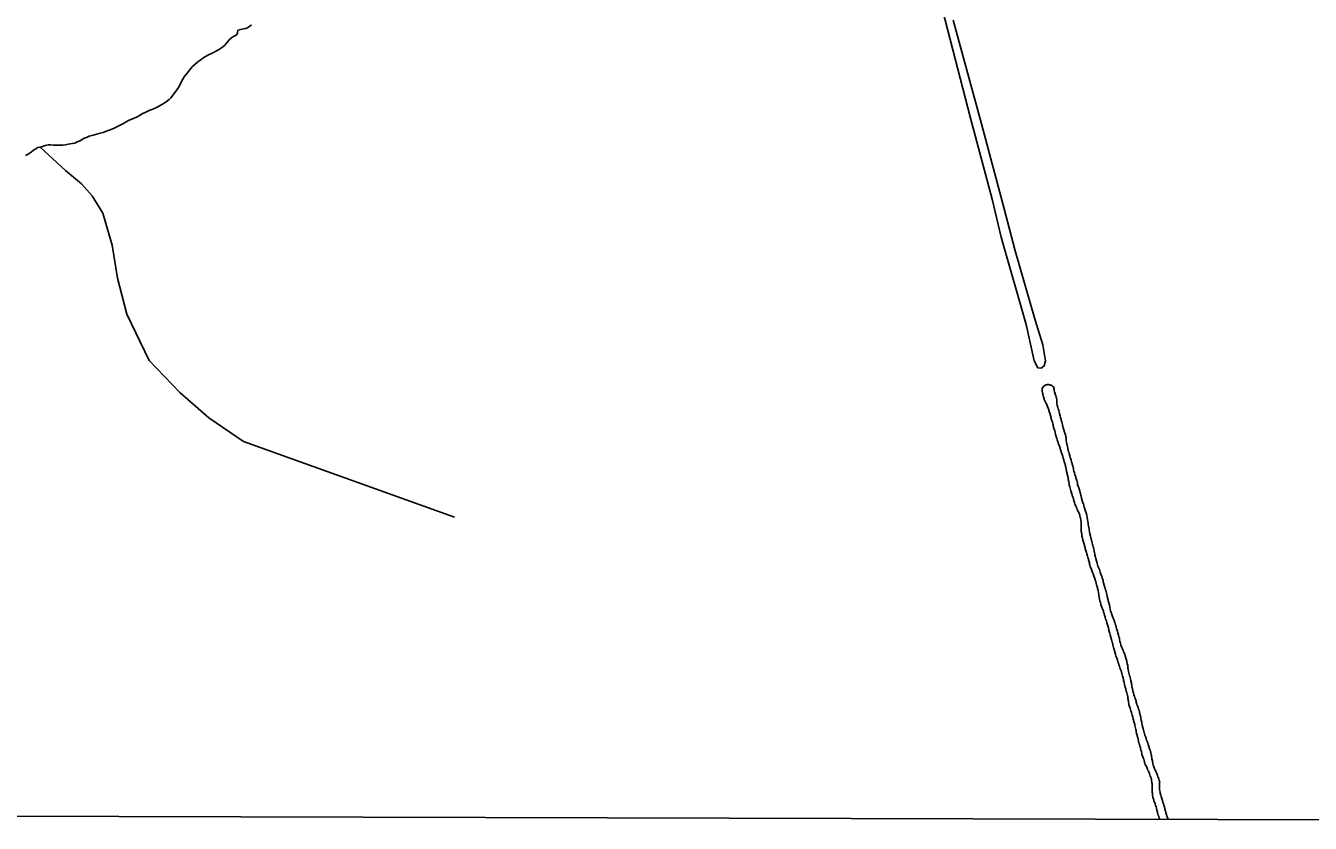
# Model space of a CAD drawing. Extents: x 3161514 to 3199414, y 831166 to 856601.
# Drawn here: x 3193739 to 3195450, y 836546 to 837608 of the extents above; entities that cross this region are included whole.
import ezdxf

# ---------------------------------------------------------------- set-up
doc = ezdxf.new("R2010")
doc.units = 0
doc.layers.add('V-GRID-FRAM', color=7, linetype='Continuous')
doc.layers.add('V-TOPO-SHOR', color=7, linetype='Continuous')

msp = doc.modelspace()

# ---------------------------------------------------------------- linework, layer by layer
at = {"layer": 'V-GRID-FRAM'}
msp.add_lwpolyline([(3165761, 854820), (3197144.3, 854733.3), (3197102, 836546.1), (3165702.9, 836632.9), (3165761, 854820)], dxfattribs=at)
at = {"layer": 'V-TOPO-SHOR'}
msp.add_line((3194021.4, 837598.7), (3194021.6, 837601.7), dxfattribs=at)
for points in [[(3195081.8, 837161.5), (3195071.2, 837210.2), (3195038.2, 837326.2), (3195026.2, 837376.8), (3194997.3, 837484.6), (3194959.9, 837628.7), (3194904.4, 837828.5), (3194845.3, 838038.8), (3194787.7, 838247.9), (3194778, 838279.4), (3194773.1, 838290.4), (3194767.5, 838295.3), (3194756.1, 838300.8), (3194744.4, 838302.9), (3194717.6, 838292.3), (3194707.4, 838286.2), (3194696.1, 838283.6), (3194689, 838276.9), (3194681.6, 838271.6)], [(3194021.6, 837601.7), (3194030.9, 837603.9), (3194032.5, 837604.1), (3194033.9, 837604.7), (3194035.1, 837605.4), (3194036.2, 837606.3), (3194037.1, 837606.8), (3194039.7, 837609)], [(3195081.8, 837161.5), (3195086.8, 837152.5), (3195091.2, 837151.9), (3195095.2, 837154.9), (3195097, 837161.9), (3195093.6, 837183), (3195083.4, 837215.9), (3195056.8, 837308.2), (3195041.8, 837365.9), (3195011.8, 837477.1), (3194974, 837615.3)], [(3193926.5, 837506.4), (3193930.4, 837509.6), (3193932.7, 837511.8), (3193935.5, 837515.7), (3193940.6, 837522.2), (3193942.7, 837525.4), (3193944.3, 837528.8), (3193946.6, 837533.5), (3193948.3, 837536.5), (3193950.4, 837539.6), (3193954.1, 837544.6), (3193956.1, 837546.9), (3193958.9, 837550.5), (3193961.5, 837553.4), (3193964.7, 837556.5), (3193968.4, 837559.7), (3193970.9, 837561.5), (3193975.3, 837564.6), (3193978.7, 837566.6), (3193982.6, 837568.9), (3193986.8, 837570.6), (3193990.4, 837572.6), (3193993.2, 837574.2), (3193995.9, 837575.5), (3193998.7, 837577.3), (3194001.2, 837579.1), (3194003.8, 837581.6), (3194007, 837585.2), (3194010.2, 837588.8), (3194013.7, 837592.2), (3194016.9, 837593.7), (3194019.7, 837595.1), (3194021.3, 837598), (3194021.4, 837598.7)], [(3193739.1, 837435), (3193742.5, 837437), (3193746.4, 837439.4), (3193749.7, 837441.9), (3193752.9, 837443.9), (3193755.6, 837445.5), (3193758.6, 837446.3), (3193761.6, 837447.2), (3193765, 837448.5), (3193769.6, 837449.4), (3193772.8, 837449.3), (3193776.4, 837448.8), (3193781.4, 837448.6), (3193784.9, 837448.7), (3193788.5, 837448.9), (3193792.1, 837449.1), (3193795.8, 837450), (3193801.3, 837450.8), (3193804.5, 837451.5), (3193807.9, 837453), (3193811.6, 837454.6), (3193816.4, 837457.5), (3193820.1, 837459), (3193823.8, 837460.6), (3193829.2, 837462.1), (3193832.2, 837463), (3193838.6, 837464.7), (3193842.3, 837465.8), (3193845.5, 837466.9), (3193850.3, 837468.9), (3193854, 837470.2), (3193856.9, 837471.5), (3193859.7, 837472.9), (3193865.9, 837476), (3193869.3, 837477.8), (3193872.1, 837479.5), (3193876.9, 837482), (3193880.6, 837483.5), (3193883.6, 837484.6), (3193886.8, 837486.2), (3193891.6, 837488.6), (3193894.8, 837490.7), (3193897.6, 837492), (3193902.8, 837494.4), (3193906, 837495.8), (3193910.6, 837497.5), (3193914.5, 837499.3), (3193921.2, 837503.3), (3193926.5, 837506.4)], [(3194310.4, 836953.4), (3194029.3, 837054.2), (3193983.3, 837086), (3193944.4, 837119.6), (3193903.7, 837162), (3193873.7, 837223.9), (3193861.3, 837271.6), (3193854.2, 837315.8), (3193841.9, 837358.3), (3193827.7, 837381.3), (3193813.6, 837397.2), (3193792.4, 837414.9), (3193758.6, 837446.3)], [(3195122.1, 837027.7), (3195121.6, 837028.7), (3195121.5, 837029.8), (3195120.6, 837032), (3195120.2, 837034.2), (3195119.5, 837035.6), (3195118.9, 837037.9), (3195118.4, 837039.3), (3195117.6, 837042.2), (3195117.2, 837043.2), (3195116.7, 837044.2), (3195116.4, 837045.4), (3195116.1, 837046.6), (3195115.6, 837048.3), (3195114.5, 837051.2), (3195114.1, 837052.4), (3195113.8, 837053.4), (3195113.1, 837055.1), (3195112.8, 837056.5), (3195112.2, 837058.5), (3195111.4, 837060.9), (3195110.9, 837062.3), (3195110.5, 837063.5), (3195109.9, 837066.2), (3195109.4, 837068.4), (3195108.9, 837069.8), (3195108.6, 837070.9), (3195107.9, 837073), (3195107.8, 837074.2), (3195107.5, 837075.2), (3195107.3, 837076.6), (3195107, 837077.9), (3195106.5, 837079.5), (3195106.2, 837080.6), (3195105.2, 837083.2), (3195104.7, 837084.7), (3195104.6, 837085.7), (3195103.6, 837088.8), (3195102.8, 837092.2), (3195101.9, 837094.4), (3195101.6, 837095.6), (3195101.5, 837096.6), (3195100.6, 837098.5), (3195099.8, 837100.9), (3195099.3, 837102.1), (3195098.3, 837104.3), (3195097.5, 837105.8), (3195096.4, 837108.4), (3195095.5, 837110.1), (3195095.4, 837111.3), (3195094.9, 837112.3), (3195094.4, 837113.7), (3195093.9, 837115.7), (3195093.6, 837116.9), (3195093.6, 837118.1), (3195093.3, 837119.3), (3195092.8, 837121.2), (3195092.8, 837122.5), (3195092.8, 837123.5), (3195092.8, 837124.5), (3195092.9, 837125.6), (3195093.5, 837126.4), (3195094.4, 837127.4), (3195096.3, 837128.9), (3195097.5, 837129.6), (3195098.7, 837129.9), (3195099.9, 837130), (3195100.9, 837130), (3195102.2, 837129.8), (3195103.2, 837129.5), (3195104.8, 837129.1), (3195105.9, 837128.3), (3195106.8, 837127.6), (3195107.6, 837126.9), (3195108.1, 837125.7), (3195108.1, 837124.7), (3195108.4, 837123.7), (3195108.7, 837122.1), (3195109.1, 837120.6), (3195109.9, 837118.4), (3195110, 837117.4), (3195111, 837115.2), (3195111.5, 837113.3), (3195111.8, 837111.8), (3195112, 837110.4), (3195112.1, 837109.4), (3195112.1, 837108), (3195112.1, 837106.3), (3195112.2, 837104.6), (3195112.7, 837102.8), (3195113.4, 837099.5), (3195113.9, 837097.8), (3195114.2, 837096.8), (3195114.8, 837095.4), (3195115.2, 837093.9), (3195115.8, 837091.4), (3195116, 837090.3), (3195116.1, 837089.2), (3195116.6, 837088), (3195116.9, 837086.4), (3195117.8, 837084.2)], [(3195117.8, 837084.2), (3195118.1, 837082.7), (3195118.7, 837080.3), (3195119.4, 837078.8), (3195119.7, 837075.9), (3195120, 837074.7), (3195120.7, 837072.7), (3195121, 837071.1), (3195121.5, 837069.8), (3195122.4, 837066.7), (3195122.8, 837065.3), (3195123.6, 837063), (3195124.1, 837061.1), (3195124.4, 837059.7), (3195124.4, 837058.4), (3195124.7, 837057.2), (3195124.7, 837055.7), (3195125.2, 837053.1), (3195125.6, 837050.6), (3195126, 837049.4), (3195126.3, 837047.8), (3195126.6, 837045.3), (3195126.9, 837044.3), (3195127.4, 837042.6), (3195127.7, 837041.2), (3195128.2, 837039.9), (3195128.5, 837038.3), (3195129.3, 837035.1), (3195130.1, 837032.9), (3195130.6, 837030.8), (3195131.3, 837029.3), (3195131.8, 837027.4), (3195132.1, 837026.1), (3195132.4, 837025.1), (3195132.6, 837024), (3195133.4, 837021.8), (3195133.9, 837019.6), (3195134.2, 837018.4), (3195134.5, 837016.4), (3195134.8, 837015), (3195135.5, 837012.8), (3195136.1, 837010.6), (3195136.8, 837008.2), (3195137.3, 837007.2), (3195137.6, 837005.8), (3195138.3, 837003.6), (3195138.6, 837002.4), (3195139.5, 836999), (3195139.9, 836997.2), (3195140.7, 836994.9), (3195141.3, 836992.7), (3195141.8, 836991.4), (3195143, 836988), (3195143.3, 836985.9), (3195143.6, 836984.6), (3195144.3, 836983), (3195144.6, 836981.5), (3195145.1, 836979.5), (3195145.2, 836978.3), (3195145.5, 836977.1), (3195146.8, 836972.5), (3195147.5, 836971.5), (3195148, 836969.6), (3195148.3, 836968.6), (3195148.6, 836967), (3195149.6, 836964.7), (3195150.4, 836961.6), (3195151.1, 836959.4), (3195151.6, 836958), (3195152.2, 836955.6), (3195152.4, 836953.3), (3195153, 836950.4), (3195153.3, 836948), (3195154, 836945.4), (3195154.1, 836943.8), (3195154.4, 836941.5), (3195155, 836938), (3195155.4, 836936.1), (3195155.7, 836934.6), (3195156.3, 836931.5), (3195157.1, 836928.3), (3195157.6, 836926.2), (3195157.9, 836924.9), (3195158.2, 836922.9), (3195158.6, 836921.7), (3195159.2, 836919.1), (3195159.7, 836917.1), (3195160.2, 836915.9), (3195160.7, 836914.2), (3195161, 836912.8), (3195161.5, 836910.9), (3195161.8, 836907.9), (3195162.1, 836906.7), (3195162.6, 836904.7), (3195162.9, 836903.1), (3195163.7, 836900.4), (3195164, 836898.7), (3195165.3, 836893.8), (3195165.8, 836892.4), (3195166.3, 836890.5), (3195166.8, 836888.5)], [(3195167.1, 836856), (3195166.4, 836858.7), (3195166.1, 836860.4), (3195165.4, 836861.9), (3195164.9, 836863.6), (3195164, 836867.9), (3195163.8, 836869), (3195162.7, 836871.8), (3195162.5, 836872.8), (3195162, 836874.2), (3195161, 836876.9), (3195160.6, 836878.1), (3195160.1, 836879.1), (3195159.4, 836881.1), (3195158.4, 836883.9), (3195156.6, 836888.1), (3195156.3, 836889.5), (3195155.8, 836891.2), (3195155.5, 836892.9), (3195154.7, 836895.6), (3195154.4, 836896.8), (3195154.2, 836897.8), (3195153.7, 836899), (3195153.5, 836900), (3195152.9, 836901.7), (3195152.2, 836904.6), (3195151.8, 836906.7), (3195150.9, 836909.2), (3195150.1, 836911.3), (3195149.7, 836913.6), (3195149.2, 836915.2), (3195148.8, 836916.4), (3195148.5, 836917.6), (3195147.7, 836920.3), (3195146.7, 836923.5), (3195146.4, 836924.9), (3195146.2, 836925.9), (3195146.1, 836927.1), (3195145.6, 836928.3), (3195145.6, 836929.5), (3195145.3, 836931), (3195144.8, 836933.2), (3195144.7, 836934.4), (3195144.7, 836935.6), (3195144.7, 836936.8), (3195144.7, 836937.9), (3195144.7, 836939), (3195144.7, 836940), (3195144.6, 836941.2), (3195144.6, 836942.5), (3195144.6, 836943.5), (3195144.6, 836945.1), (3195144.5, 836946.6), (3195144.5, 836947.6), (3195144.3, 836949.1), (3195144.2, 836950.2), (3195143.7, 836951.8), (3195143.5, 836953), (3195143, 836954.2), (3195142.7, 836955.6), (3195142.6, 836956.8), (3195141.9, 836958.5), (3195141.4, 836959.7), (3195140.3, 836962.1), (3195139.4, 836963.6), (3195138.8, 836965.6), (3195137.8, 836967.4), (3195137.5, 836968.4), (3195136.1, 836971.4), (3195135.5, 836973.1), (3195135.3, 836974.3), (3195134.4, 836977.1), (3195134.2, 836978.1), (3195133.7, 836979.8), (3195133.2, 836981), (3195132.7, 836982.7), (3195132.4, 836983.7), (3195131.9, 836985.2), (3195131.6, 836986.6), (3195130.8, 836988.6), (3195129.8, 836992.4), (3195129.5, 836994.1), (3195129.2, 836995.3), (3195128.8, 836996.3), (3195128.7, 836998), (3195128.2, 837000.5), (3195127.9, 837001.9), (3195127.7, 837003.1), (3195127.4, 837004.1), (3195127.3, 837005.1), (3195127.1, 837006.6), (3195126.1, 837010.4), (3195125.8, 837011.6), (3195125.5, 837013.1), (3195125.2, 837014.5), (3195124.5, 837017.5), (3195124.1, 837019.9), (3195123.9, 837020.9), (3195123.6, 837022.3), (3195122.4, 837026.4), (3195122.1, 837027.7)], [(3195166.8, 836888.5), (3195167.3, 836887.3), (3195168.8, 836884.1), (3195169.9, 836880.5), (3195170.7, 836877.9), (3195171.2, 836876.6), (3195171.9, 836874.9), (3195172.4, 836873), (3195173.7, 836869.1), (3195174, 836867.7), (3195174.5, 836866), (3195175.1, 836863.3), (3195176.1, 836860.2), (3195176.7, 836858.5), (3195177.1, 836857), (3195177.7, 836855.1), (3195178.4, 836852.3), (3195178.7, 836850.4), (3195179.2, 836848.3), (3195179.5, 836847), (3195179.8, 836845.5), (3195180.3, 836843.8), (3195180.6, 836842.4), (3195181.3, 836840), (3195181.6, 836839), (3195182.1, 836836.8), (3195182.7, 836833.6), (3195183.2, 836831.3), (3195183.8, 836828.6), (3195184.3, 836827.3), (3195185.1, 836825.2), (3195186.3, 836821.5), (3195187.3, 836819.1), (3195187.9, 836817.6), (3195188.6, 836816.2), (3195189.6, 836813.6), (3195190, 836811.6), (3195190.4, 836810.6), (3195190.9, 836808.9), (3195191.2, 836807.5), (3195191.8, 836805.6), (3195193, 836801.9), (3195193.5, 836799.5), (3195194.1, 836796.6), (3195194.9, 836794.1), (3195195.4, 836792.4), (3195195.7, 836790.2), (3195196.2, 836788.6), (3195197, 836785.7), (3195197.3, 836784.2), (3195197.6, 836782.8), (3195198.3, 836781.3), (3195198.8, 836780.3), (3195199.3, 836779.3), (3195199.8, 836778.1), (3195200.3, 836776.4), (3195200.9, 836775), (3195201.9, 836772.6), (3195202.6, 836771.1), (3195203.1, 836769.2), (3195203.6, 836767.9), (3195204.4, 836764.8), (3195205, 836763.3), (3195205.2, 836762.1), (3195205.5, 836760.4), (3195206, 836758.3), (3195206.5, 836756), (3195206.6, 836754.9), (3195206.6, 836753.8), (3195206.9, 836752.6), (3195207.2, 836751.4), (3195207.7, 836748.1), (3195208.5, 836744.4), (3195209, 836742.9), (3195209.3, 836741.9), (3195209.8, 836740.3), (3195210.1, 836738.6), (3195210.9, 836735.7), (3195211.6, 836732.5), (3195211.7, 836731.1), (3195211.9, 836730.1), (3195211.9, 836729.1), (3195212.2, 836727.4), (3195212.7, 836725.4), (3195213, 836724.3), (3195213.2, 836723.3), (3195213.3, 836722.1), (3195214.1, 836719.6), (3195214.9, 836716.7), (3195215.4, 836715.2), (3195216.1, 836713.3), (3195216.7, 836711.4), (3195217.2, 836709.9), (3195217.7, 836708.5), (3195218, 836707.3), (3195218.9, 836704.6), (3195219.3, 836703.1), (3195219.8, 836701.5), (3195220.5, 836700.2), (3195221.1, 836698.1), (3195221.8, 836696.1)], [(3195221.1, 836654.7), (3195220.8, 836656.1), (3195220.3, 836658), (3195219.8, 836660.4), (3195219.3, 836662.1), (3195219, 836663.4), (3195218.4, 836665.6), (3195217.9, 836667.8), (3195217.6, 836669.7), (3195217.2, 836671.1), (3195216.9, 836672.8), (3195216.1, 836676.2), (3195216, 836677.9), (3195215.6, 836678.9), (3195215.2, 836680.4), (3195214.8, 836681.8), (3195214.2, 836684), (3195214, 836685), (3195213.2, 836687.2), (3195212.6, 836689.9), (3195211.9, 836691.6), (3195211.4, 836693.5), (3195210.6, 836695.9), (3195209.8, 836699.3), (3195209, 836701.7), (3195208.2, 836703.9), (3195207.6, 836708.5), (3195207.2, 836710), (3195207.1, 836711.4), (3195206.8, 836712.6), (3195206.6, 836714.8), (3195206.1, 836716.1), (3195205.8, 836718), (3195205.3, 836719.7), (3195205, 836720.7), (3195204.7, 836721.9), (3195203.9, 836725.3), (3195203.2, 836727.4), (3195202.7, 836729.4), (3195202.4, 836730.6), (3195201.6, 836734), (3195201, 836736.2), (3195200.8, 836737.7), (3195200.3, 836739.6), (3195199.7, 836741.8), (3195198.9, 836745.5), (3195198.1, 836747.9), (3195197.7, 836748.9), (3195197.4, 836750), (3195196.6, 836751.7), (3195195.4, 836755.2), (3195194.8, 836757.1), (3195194.6, 836758.1), (3195194, 836759.7), (3195193, 836763.2), (3195192.7, 836764.4), (3195191.5, 836767.3), (3195190.9, 836768.7), (3195190.2, 836771.1), (3195189.9, 836772.6), (3195188.3, 836777.5), (3195187.9, 836778.9), (3195187.6, 836780.3), (3195187.1, 836782.1), (3195186.8, 836784), (3195186.2, 836786.4), (3195185.8, 836787.4), (3195184.9, 836790.6), (3195184.4, 836792.3), (3195183.6, 836795.2), (3195183.2, 836796.4), (3195183.1, 836797.4), (3195182.8, 836799), (3195182.3, 836800.2), (3195181.5, 836803.1), (3195180.8, 836806.5), (3195180, 836809), (3195179.7, 836810.2), (3195179.2, 836811.7), (3195178.9, 836812.9), (3195178.1, 836815.6), (3195177.6, 836817), (3195176.9, 836818.7), (3195176.6, 836819.7), (3195176.4, 836820.9), (3195175.8, 836823), (3195175.3, 836825.3), (3195174.5, 836827.2), (3195174.2, 836828.4), (3195173.3, 836830.5), (3195172.5, 836832.5), (3195171.5, 836834.9), (3195170.7, 836837.3), (3195170.2, 836839.8), (3195169.6, 836841.9), (3195168.8, 836844.9), (3195168.5, 836847), (3195168.2, 836849.2), (3195168, 836850.3), (3195167.5, 836853.2), (3195167.1, 836856)], [(3195221.8, 836696.1), (3195222.1, 836694.7), (3195222.4, 836693.7), (3195222.8, 836692.2), (3195223.2, 836690.1), (3195223.9, 836687.6), (3195223.9, 836686.6), (3195224.2, 836685.6), (3195224.5, 836683.5), (3195225.2, 836680.6), (3195225.5, 836678.8), (3195225.8, 836677.2), (3195226.1, 836676), (3195226.3, 836674.7), (3195226.9, 836672.5), (3195227.1, 836671.5), (3195227.4, 836670.3), (3195228.2, 836668.6), (3195228.6, 836667), (3195229, 836665.2), (3195229.5, 836663.6), (3195229.8, 836662.4), (3195230.7, 836660.6), (3195231, 836659.4), (3195231.3, 836658.3), (3195231.8, 836656.5), (3195232.6, 836654.4), (3195233.3, 836653.1), (3195233.8, 836650.9), (3195234.3, 836649.7), (3195234.8, 836648.5), (3195235.7, 836645.2), (3195236.4, 836643.4), (3195236.7, 836641.8), (3195237.2, 836640.3), (3195237.8, 836637.9), (3195238, 836636.7), (3195238.3, 836635), (3195238.6, 836633.3), (3195238.8, 836632.1), (3195239.1, 836630.6), (3195239.4, 836629.3), (3195239.7, 836628.1), (3195239.9, 836626.4), (3195240.2, 836625.2), (3195240.5, 836623.7), (3195241, 836622.6), (3195241.4, 836621.3), (3195242.2, 836619.2), (3195242.7, 836617.7), (3195243.2, 836616.7), (3195243.8, 836615.6), (3195244.5, 836614.3), (3195245.1, 836612.2), (3195245.6, 836611), (3195246, 836610), (3195246.8, 836608.1), (3195247.1, 836607.1), (3195247.8, 836605.8), (3195248.1, 836604.7), (3195248.4, 836603), (3195248.9, 836601.8), (3195249.1, 836600.7), (3195249, 836599.5), (3195248.9, 836598.5), (3195248.8, 836595.6), (3195248.8, 836594.2), (3195248.8, 836593.2), (3195248.9, 836591.3), (3195249.3, 836589.3), (3195249.6, 836587.4), (3195249.6, 836586.2), (3195250, 836584.9), (3195250.5, 836583.4), (3195251.2, 836581.7), (3195251.7, 836580.3), (3195252.3, 836577.9), (3195252.8, 836576.4), (3195253.5, 836574.3), (3195253.8, 836573.3), (3195254.1, 836571.8), (3195254.8, 836569.7), (3195255.3, 836568.4), (3195255.6, 836567.4), (3195256.1, 836565.3), (3195256.9, 836562.4), (3195257.2, 836561.2), (3195257.5, 836559.7), (3195258.2, 836558.2), (3195258.3, 836557.1), (3195258.8, 836556.1), (3195259.2, 836554.9), (3195259.8, 836552.7), (3195260, 836551.7), (3195260.1, 836551.2)], [(3195249.2, 836551.2), (3195249.1, 836551.5), (3195248.6, 836553.2), (3195247.8, 836555.3), (3195247.3, 836557), (3195246.8, 836558.5), (3195246.3, 836559.7), (3195246, 836561), (3195245.5, 836563.6), (3195244.7, 836566.3), (3195244.4, 836568), (3195243.4, 836570.4), (3195242.9, 836571.8), (3195242.3, 836574.3), (3195241.5, 836576), (3195241.1, 836577.4), (3195240.8, 836578.4), (3195240.5, 836579.6), (3195240.2, 836580.8), (3195239.7, 836583.5), (3195239.5, 836585), (3195239.6, 836586.2), (3195239.2, 836587.4), (3195239.1, 836588.9), (3195239.3, 836590.3), (3195239.1, 836591.3), (3195239.1, 836592.7), (3195239.2, 836594.3), (3195239.2, 836596.2), (3195238.9, 836598.6), (3195238.5, 836599.9), (3195238.6, 836601), (3195238.4, 836602.8), (3195238.1, 836604.7), (3195237.8, 836605.9), (3195237.3, 836607.3), (3195236.5, 836608.8), (3195235.5, 836612.2), (3195235, 836613.4), (3195234.2, 836615.3), (3195233.5, 836616.6), (3195232.8, 836618.2), (3195232.4, 836619.5), (3195231.4, 836621.6), (3195230.7, 836623.1), (3195229.9, 836624.5), (3195229.4, 836626.2), (3195229.1, 836627.7), (3195228.6, 836629.7), (3195227.9, 836631.4), (3195227.3, 836633.3), (3195226.6, 836634.7), (3195226.1, 836635.9), (3195225.5, 836637.2), (3195225.3, 836638.8), (3195224.7, 836641.7), (3195223.9, 836644), (3195223.5, 836645.6), (3195223.4, 836646.8), (3195222.7, 836649), (3195222.2, 836651), (3195221.9, 836652), (3195221.4, 836653.6), (3195221.1, 836654.7)]]:
    msp.add_lwpolyline(points, dxfattribs=at)

doc.saveas('drawing.dxf')
